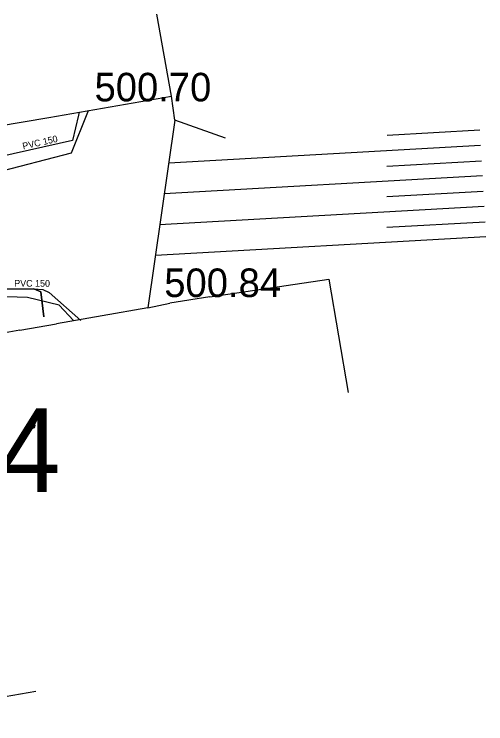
# Model space of a CAD drawing. Extents: x -669642 to -669119, y -1131006 to -1130466.
# Drawn here: x -669390.05 to -669377.66, y -1130737.1 to -1130718.46 of the extents above; entities that cross this region are included whole.
import ezdxf

# ---------------------------------------------------------------- set-up
doc = ezdxf.new("R2010")
doc.units = 0
for name, color, linetype in [('G_Bod_tecka', 7, 'Continuous'), ('G_Bod_vyska', 7, 'Continuous'), ('G_Breh_Teren', 7, 'Continuous'), ('G_Budovy-znacky', 7, 'Continuous'), ('G_Budovy_Objekty', 7, 'Continuous'), ('G_Budovy_vstupy', 7, 'Continuous'), ('G_Plochy_zpevnene', 7, 'Continuous'), ('G_Vyskove_srafy', 7, 'Continuous'), ('G_Z_KANAL_podz_kotovane', 7, 'Continuous'), ('G_Z_VODA_podz_kotovane', 7, 'Continuous'), ('Vrstva 12', 7, 'Continuous'), ('Vrstva 13', 7, 'Continuous'), ('Vrstva 26', 7, 'Continuous'), ('Vrstva 3', 7, 'Continuous'), ('Vrstva 4', 7, 'Continuous')]:
    doc.layers.add(name, color=color, linetype=linetype)

msp = doc.modelspace()

# ---------------------------------------------------------------- linework, layer by layer
at = {"layer": 'G_Bod_tecka'}
for p, q in [((-669386.71, -1130720.75), (-669386.71, -1130720.75)), ((-669384.9, -1130725.89), (-669384.9, -1130725.89))]:
    msp.add_line(p, q, dxfattribs=at)
at = {"layer": 'G_Breh_Teren'}
msp.add_lwpolyline([(-669385.83, -1130721.24), (-669386.54, -1130726.17)], dxfattribs=at)
at = {"layer": 'G_Budovy-znacky'}
msp.add_circle((-669389.599, -1130729.261), 0.0875, dxfattribs=at)
at = {"layer": 'G_Budovy_Objekty'}
for p, q in [((-669385.92, -1130720.61), (-669386.3, -1130718.46)), ((-669386.72, -1130720.75), (-669385.92, -1130720.61)), ((-669390.74, -1130721.44), (-669389.14, -1130721.17)), ((-669384.91, -1130725.88), (-669381.78, -1130725.42)), ((-669381.78, -1130725.42), (-669381.28, -1130728.4)), ((-669386.54, -1130726.17), (-669385.96, -1130726.05)), ((-669389.9, -1130726.76), (-669388.94, -1130726.59)), ((-669389.48, -1130736.25), (-669394.42, -1130737.1))]:
    msp.add_line(p, q, dxfattribs=at)
at = {"layer": 'G_Budovy_vstupy'}
for p, q in [((-669389.14, -1130721.17), (-669386.72, -1130720.75)), ((-669384.91, -1130725.88), (-669385.96, -1130726.05)), ((-669386.54, -1130726.17), (-669388.94, -1130726.59)), ((-669389.9, -1130726.76), (-669392.28, -1130727.18))]:
    msp.add_line(p, q, dxfattribs=at)
at = {"layer": 'G_Plochy_zpevnene'}
msp.add_lwpolyline([(-669384.5, -1130721.72), (-669385.83, -1130721.24), (-669385.92, -1130720.61)], dxfattribs=at)
at = {"layer": 'G_Vyskove_srafy'}
for points in [[(-669377.82, -1130721.51), (-669380.25, -1130721.65)], [(-669377.8, -1130721.91), (-669385.99, -1130722.37)], [(-669380.26, -1130722.45), (-669377.77, -1130722.31)], [(-669377.75, -1130722.71), (-669386.11, -1130723.18)], [(-669380.26, -1130723.25), (-669377.73, -1130723.11)], [(-669377.7, -1130723.51), (-669386.23, -1130723.99)], [(-669380.26, -1130724.05), (-669377.68, -1130723.91)], [(-669377.66, -1130724.31), (-669386.34, -1130724.8)]]:
    msp.add_lwpolyline(points, dxfattribs=at)
at = {"layer": 'G_Z_KANAL_podz_kotovane'}
for points in [[(-669388.34, -1130721.03), (-669388.36, -1130721.11), (-669388.52, -1130721.78), (-669393.55, -1130722.91), (-669395.98, -1130723.26), (-669396.5, -1130723.5), (-669397.24, -1130723.74), (-669399.16, -1130724.36), (-669401.65, -1130724.4)], [(-669402.01, -1130726.02), (-669400.52, -1130725.95), (-669397.81, -1130725.77), (-669396.05, -1130725.69), (-669393.98, -1130725.67), (-669391.22, -1130725.67), (-669389.53, -1130725.67), (-669389.3, -1130725.69), (-669389.13, -1130725.77), (-669388.3, -1130726.51)], [(-669389.27, -1130726.41), (-669389.35, -1130725.75), (-669389.53, -1130725.67)]]:
    msp.add_lwpolyline(points, dxfattribs=at)
at = {"layer": 'G_Z_VODA_podz_kotovane'}
for points in [[(-669388.1, -1130720.99), (-669388.12, -1130721.04), (-669388.55, -1130722.11), (-669392.61, -1130723.16), (-669395.88, -1130723.58), (-669396.99, -1130724.11), (-669398.49, -1130724.44), (-669398.83, -1130724.48), (-669400.73, -1130724.43), (-669400.78, -1130724.52)], [(-669388.49, -1130726.51), (-669388.87, -1130726.1), (-669389.7, -1130725.9), (-669393.22, -1130725.79), (-669396.15, -1130725.82), (-669400.27, -1130726.23), (-669400.46, -1130726.23)]]:
    msp.add_lwpolyline(points, dxfattribs=at)
at = {"layer": 'Vrstva 12'}
for points in [[(-669388.341, -1130721.031), (-669388.36, -1130721.11), (-669388.52, -1130721.78), (-669393.55, -1130722.91), (-669395.98, -1130723.26), (-669396.5, -1130723.5), (-669397.24, -1130723.74), (-669399.16, -1130724.36), (-669401.65, -1130724.4)], [(-669402.007, -1130726.018), (-669400.522, -1130725.946), (-669397.808, -1130725.771), (-669396.05, -1130725.692), (-669393.98, -1130725.668), (-669391.222, -1130725.667), (-669389.531, -1130725.67), (-669389.3, -1130725.69), (-669389.13, -1130725.77), (-669388.3, -1130726.51)], [(-669389.53, -1130725.67), (-669389.351, -1130725.75), (-669389.271, -1130726.41)]]:
    msp.add_lwpolyline(points, dxfattribs=at)
at = {"layer": 'Vrstva 13'}
msp.add_lwpolyline([(-669389.271, -1130726.41), (-669389.351, -1130725.75), (-669389.531, -1130725.67)], dxfattribs=at)
at = {"layer": 'Vrstva 26'}
for points in [[(-669388.1, -1130720.989), (-669388.12, -1130721.04), (-669388.55, -1130722.11), (-669392.61, -1130723.16), (-669395.88, -1130723.58), (-669396.99, -1130724.11), (-669398.49, -1130724.44), (-669398.83, -1130724.48), (-669400.73, -1130724.43), (-669400.78, -1130724.52)], [(-669388.491, -1130726.51), (-669388.871, -1130726.1), (-669389.701, -1130725.9), (-669393.221, -1130725.79), (-669396.15, -1130725.82), (-669400.271, -1130726.23), (-669400.461, -1130726.23)]]:
    msp.add_lwpolyline(points, dxfattribs=at)

# ---------------------------------------------------------------- texts
at = {"layer": 'G_Bod_vyska'}
for s, p in [('500.70', (-669387.939, -1130720.75)), ('500.84', (-669386.107, -1130725.89))]:
    msp.add_text(s, height=0.75, dxfattribs=at).set_placement(p)
at = {"layer": 'Vrstva 3'}
for rotation, p in [(12.6505, (-669389.811, -1130722.016)), (359.745, (-669390.049, -1130725.615))]:
    msp.add_text('PVC 150', height=0.1755, rotation=rotation, dxfattribs=at).set_placement(p)
at = {"layer": 'Vrstva 4'}
msp.add_text('5634', height=2.1939, dxfattribs=at).set_placement((-669395.357, -1130731.008))

doc.saveas('drawing.dxf')
